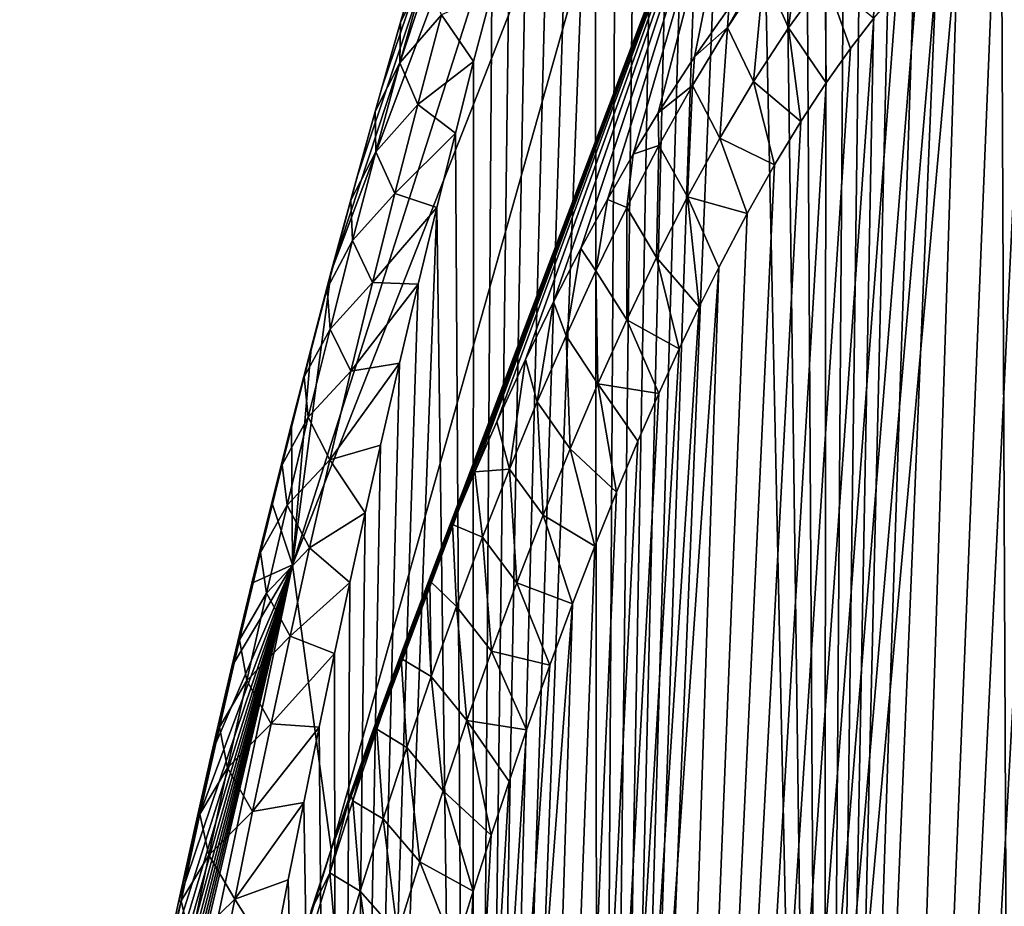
# Model space of a CAD drawing. Header units: metres. Extents: x -109 to 109, y -452 to 89.
# Tile 414 of 656: x 52.47 to 58.92, y -44.65 to -38.85. Entities that reach past the tile are written whole.
import ezdxf

# ---------------------------------------------------------------- set-up
doc = ezdxf.new("R2010")
doc.units = ezdxf.units.M
doc.layers.add('solid_k244270000c71_000_01_01', color=7, linetype='CONTINUOUS')

msp = doc.modelspace()

# ---------------------------------------------------------------- linework, layer by layer
at = {"layer": 'solid_k244270000c71_000_01_01'}
for points in [[(58.977356, -55.414265, 51.151218), (59.078644, -28.75354, 30.00012), (58.861858, -29.168509, 29.949097)], [(57.734726, -56.383423, 49.535679), (58.861858, -29.168509, 29.949097), (58.62178, -29.663279, 29.937052)], [(57.734726, -56.383423, 49.535679), (58.977356, -55.414265, 51.151218), (58.861858, -29.168509, 29.949097)], [(57.734726, -56.383423, 49.535679), (58.62178, -29.663279, 29.937052), (58.358158, -30.246037, 29.973164)], [(57.734726, -56.383423, 49.535679), (58.358158, -30.246037, 29.973164), (58.217323, -30.57308, 30.011999)], [(57.734726, -56.383423, 49.535679), (58.217323, -30.57308, 30.011999), (58.070343, -30.926153, 30.066753)], [(57.734726, -56.383423, 49.535679), (58.070343, -30.926153, 30.066753), (57.917103, -31.306305, 30.13843)], [(57.734726, -56.383423, 49.535679), (57.917103, -31.306305, 30.13843), (57.757484, -31.714895, 30.228279)], [(57.734726, -56.383423, 49.535679), (57.757484, -31.714895, 30.228279), (57.591381, -32.154144, 30.338236)], [(57.734726, -56.383423, 49.535679), (57.591381, -32.154144, 30.338236), (57.41869, -32.624855, 30.469128)], [(57.734726, -56.383423, 49.535679), (57.41869, -32.624855, 30.469128), (57.239338, -33.12986, 30.623398)], [(54.511414, -40.494324, 32.381405), (57.021915, -32.874912, 25.688967), (56.899532, -34.129261, 23.897568)], [(54.511414, -40.494324, 32.381405), (54.67765, -39.881668, 32.090534), (57.021915, -32.874912, 25.688967)], [(54.67765, -39.881668, 32.090534), (54.84203, -39.292439, 31.818031), (57.021915, -32.874912, 25.688967)], [(54.84203, -39.292439, 31.818031), (55.003788, -38.727741, 31.565208), (57.021915, -32.874912, 25.688967)], [(56.258945, -57.045113, 47.88673), (57.239338, -33.12986, 30.623398), (57.053246, -33.670612, 30.802397)], [(56.258945, -57.045113, 47.88673), (57.734726, -56.383423, 49.535679), (57.239338, -33.12986, 30.623398)], [(56.258945, -57.045113, 47.88673), (57.053246, -33.670612, 30.802397), (56.925396, -34.052017, 30.936386)], [(56.258945, -57.045113, 47.88673), (56.925396, -34.052017, 30.936386), (56.79451, -34.450832, 31.082731)], [(54.257587, -42.415699, 29.699793), (56.899532, -34.129261, 23.897568), (57.021915, -35.383617, 22.106165)], [(54.511414, -40.494324, 32.381405), (56.899532, -34.129261, 23.897568), (54.257587, -42.415699, 29.699793)], [(56.258945, -57.045113, 47.88673), (56.79451, -34.450832, 31.082731), (56.660599, -34.868553, 31.242683)], [(56.258945, -57.045113, 47.88673), (56.660599, -34.868553, 31.242683), (56.523621, -35.304604, 31.415842)], [(56.258945, -57.045113, 47.88673), (56.523621, -35.304604, 31.415842), (56.383659, -35.76115, 31.604057)], [(54.511391, -44.278492, 26.977188), (54.257587, -42.415699, 29.699793), (57.021915, -35.383617, 22.106165)], [(54.511391, -44.278492, 26.977188), (57.021915, -35.383617, 22.106165), (57.387531, -36.622307, 20.337133)], [(56.258945, -57.045113, 47.88673), (56.383659, -35.76115, 31.604057), (56.240681, -36.238136, 31.807314)], [(55.433678, -57.253407, 47.051598), (56.240681, -36.238136, 31.807314), (56.094746, -36.7365, 32.026485)], [(55.433678, -57.253407, 47.051598), (56.258945, -57.045113, 47.88673), (56.240681, -36.238136, 31.807314)], [(54.636513, -43.913158, 26.61772), (54.511391, -44.278492, 26.977188), (57.387531, -36.622307, 20.337133)], [(54.760712, -43.561768, 26.267029), (54.636513, -43.913158, 26.61772), (57.387531, -36.622307, 20.337133)], [(54.883526, -43.22567, 25.925629), (54.760712, -43.561768, 26.267029), (57.387531, -36.622307, 20.337133)], [(55.00486, -42.904457, 25.593328), (54.883526, -43.22567, 25.925629), (57.387531, -36.622307, 20.337133)], [(55.135925, -42.568687, 25.239832), (55.00486, -42.904457, 25.593328), (57.387531, -36.622307, 20.337133)], [(55.155972, -42.518291, 25.186256), (55.135925, -42.568687, 25.239832), (57.387531, -36.622307, 20.337133)], [(55.305031, -42.151665, 24.791849), (55.155972, -42.518291, 25.186256), (57.387531, -36.622307, 20.337133)], [(55.451439, -41.806095, 24.410606), (55.305031, -42.151665, 24.791849), (57.387531, -36.622307, 20.337133)], [(55.595375, -41.479446, 24.041676), (55.451439, -41.806095, 24.410606), (57.387531, -36.622307, 20.337133)], [(55.783619, -41.070656, 23.567783), (55.595375, -41.479446, 24.041676), (57.387531, -36.622307, 20.337133)], [(55.966953, -40.693703, 23.114716), (55.783619, -41.070656, 23.567783), (57.387531, -36.622307, 20.337133)], [(56.145763, -40.344372, 22.680948), (55.966953, -40.693703, 23.114716), (57.387531, -36.622307, 20.337133)], [(56.319618, -40.022945, 22.2663), (56.145763, -40.344372, 22.680948), (57.387531, -36.622307, 20.337133)], [(56.488609, -39.727119, 21.869869), (56.319618, -40.022945, 22.2663), (57.387531, -36.622307, 20.337133)], [(56.652821, -39.454906, 21.490835), (56.488609, -39.727119, 21.869869), (57.387531, -36.622307, 20.337133)], [(56.889782, -39.089859, 20.95405), (56.652821, -39.454906, 21.490835), (57.387531, -36.622307, 20.337133)], [(57.115829, -38.771557, 20.453144), (56.889782, -39.089859, 20.95405), (57.387531, -36.622307, 20.337133)], [(55.433678, -57.253407, 47.051598), (56.094746, -36.7365, 32.026485), (55.94598, -37.25824, 32.263306)], [(55.433678, -57.253407, 47.051598), (55.94598, -37.25824, 32.263306), (55.794312, -37.802612, 32.517178)], [(55.433678, -57.253407, 47.051598), (55.794312, -37.802612, 32.517178), (55.678829, -38.227417, 32.720276)], [(57.734528, -65.832397, 36.041077), (59.445171, -37.984074, 16.108624), (59.604755, -38.018047, 15.842284)], [(57.734528, -65.832397, 36.041077), (59.269676, -37.984177, 16.413589), (59.445171, -37.984074, 16.108624)], [(57.734528, -65.832397, 36.041077), (59.074516, -38.02655, 16.766474), (59.269676, -37.984177, 16.413589)], [(57.734528, -65.832397, 36.041077), (59.604755, -38.018047, 15.842284), (59.751698, -38.080597, 15.607064)], [(57.734528, -65.832397, 36.041077), (58.857353, -38.121574, 17.174843), (59.074516, -38.02655, 16.766474)], [(57.734528, -65.832397, 36.041077), (59.751698, -38.080597, 15.607064), (59.88937, -38.169247, 15.396356)], [(57.734528, -65.832397, 36.041077), (58.617283, -38.280582, 17.644276), (58.857353, -38.121574, 17.174843)], [(57.734528, -65.832397, 36.041077), (59.88937, -38.169247, 15.396356), (60.020508, -38.283016, 15.205)], [(55.433678, -57.253407, 47.051598), (55.678829, -38.227417, 32.720276), (55.561905, -38.666973, 32.934761)], [(57.505924, -38.899986, 19.672785), (57.345459, -38.535213, 19.946325), (57.599831, -38.190208, 19.416737)], [(57.746746, -38.569805, 19.15729), (57.505924, -38.899986, 19.672785), (57.599831, -38.190208, 19.416737)], [(54.964886, -38.86327, 31.658007), (55.136044, -38.276627, 31.368782), (55.003788, -38.727741, 31.565208)], [(55.123505, -38.544125, 32.013935), (55.136044, -38.276627, 31.368782), (54.964886, -38.86327, 31.658007)], [(56.258865, -64.509315, 37.2267), (58.488449, -38.387348, 17.903341), (58.617283, -38.280582, 17.644276)], [(57.734528, -65.832397, 36.041077), (56.258865, -64.509315, 37.2267), (58.617283, -38.280582, 17.644276)], [(58.97718, -67.019043, 34.577881), (57.734528, -65.832397, 36.041077), (60.020508, -38.283016, 15.205)], [(56.258865, -64.509315, 37.2267), (58.35368, -38.514755, 18.179802), (58.488449, -38.387348, 17.903341)], [(57.105656, -38.897823, 20.4592), (57.115829, -38.771557, 20.453144), (57.331184, -38.495579, 19.985992)], [(57.105656, -38.897823, 20.4592), (57.331184, -38.495579, 19.985992), (57.345459, -38.535213, 19.946325)], [(54.961029, -39.12875, 32.306652), (55.123505, -38.544125, 32.013935), (54.964886, -38.86327, 31.658007)], [(55.233177, -38.815048, 32.615952), (55.123505, -38.544125, 32.013935), (54.961029, -39.12875, 32.306652)], [(56.258865, -64.509315, 37.2267), (58.212875, -38.66362, 18.473969), (58.35368, -38.514755, 18.179802)], [(57.276276, -39.25161, 20.177929), (57.105656, -38.897823, 20.4592), (57.345459, -38.535213, 19.946325)], [(57.505924, -38.899986, 19.672785), (57.276276, -39.25161, 20.177929), (57.345459, -38.535213, 19.946325)], [(57.746746, -38.569805, 19.15729), (57.753151, -39.258751, 19.473244), (57.505924, -38.899986, 19.672785)], [(57.746746, -38.569805, 19.15729), (58.065937, -38.836323, 18.787138), (57.912735, -39.034161, 19.119949)], [(57.746746, -38.569805, 19.15729), (57.912735, -39.034161, 19.119949), (57.753151, -39.258751, 19.473244)], [(55.233177, -38.815048, 32.615952), (55.443462, -39.120533, 33.159996), (55.561905, -38.666973, 32.934761)], [(55.433678, -57.253407, 47.051598), (55.561905, -38.666973, 32.934761), (55.443462, -39.120533, 33.159996)], [(56.258865, -64.509315, 37.2267), (58.065937, -38.836323, 18.787138), (58.212875, -38.66362, 18.473969)], [(54.964886, -38.86327, 31.658007), (55.003788, -38.727741, 31.565208), (54.84203, -39.292439, 31.818031)], [(55.077789, -39.400459, 32.911629), (55.233177, -38.815048, 32.615952), (54.961029, -39.12875, 32.306652)], [(55.077789, -39.400459, 32.911629), (55.443462, -39.120533, 33.159996), (55.233177, -38.815048, 32.615952)], [(57.105656, -38.897823, 20.4592), (56.889782, -39.089859, 20.95405), (57.115829, -38.771557, 20.453144)], [(54.799515, -39.446491, 31.952913), (54.964886, -38.86327, 31.658007), (54.84203, -39.292439, 31.818031)], [(54.961029, -39.12875, 32.306652), (54.964886, -38.86327, 31.658007), (54.799515, -39.446491, 31.952913)], [(56.258865, -64.509315, 37.2267), (57.912735, -39.034161, 19.119949), (58.065937, -38.836323, 18.787138)], [(56.876781, -39.276855, 20.961216), (56.889782, -39.089859, 20.95405), (57.105656, -38.897823, 20.4592)], [(57.056454, -39.620911, 20.673941), (56.876781, -39.276855, 20.961216), (57.105656, -38.897823, 20.4592)], [(57.276276, -39.25161, 20.177929), (57.056454, -39.620911, 20.673941), (57.105656, -38.897823, 20.4592)], [(57.505924, -38.899986, 19.672785), (57.587097, -39.512741, 19.848469), (57.276276, -39.25161, 20.177929)], [(57.505924, -38.899986, 19.672785), (57.753151, -39.258751, 19.473244), (57.587097, -39.512741, 19.848469)], [(56.258865, -64.509315, 37.2267), (57.753151, -39.258751, 19.473244), (57.912735, -39.034161, 19.119949)], [(54.803612, -39.711449, 32.605236), (54.961029, -39.12875, 32.306652), (54.799515, -39.446491, 31.952913)], [(55.077789, -39.400459, 32.911629), (54.961029, -39.12875, 32.306652), (54.803612, -39.711449, 32.605236)], [(55.077789, -39.400459, 32.911629), (55.323715, -39.589615, 33.397369), (55.443462, -39.120533, 33.159996)], [(55.433678, -57.253407, 47.051598), (55.443462, -39.120533, 33.159996), (55.323715, -39.589615, 33.397369)], [(56.876781, -39.276855, 20.961216), (56.652821, -39.454906, 21.490835), (56.889782, -39.089859, 20.95405)], [(56.258865, -64.509315, 37.2267), (57.587097, -39.512741, 19.848469), (57.753151, -39.258751, 19.473244)], [(57.276276, -39.25161, 20.177929), (57.414471, -39.797203, 20.246111), (57.056454, -39.620911, 20.673941)], [(57.276276, -39.25161, 20.177929), (57.587097, -39.512741, 19.848469), (57.414471, -39.797203, 20.246111)], [(54.799515, -39.446491, 31.952913), (54.84203, -39.292439, 31.818031), (54.67765, -39.881668, 32.090534)], [(56.657635, -39.66988, 21.453737), (56.652821, -39.454906, 21.490835), (56.876781, -39.276855, 20.961216)], [(56.845451, -40.005234, 21.161791), (56.657635, -39.66988, 21.453737), (56.876781, -39.276855, 20.961216)], [(57.056454, -39.620911, 20.673941), (56.845451, -40.005234, 21.161791), (56.876781, -39.276855, 20.961216)], [(54.927147, -39.984222, 33.213078), (55.077789, -39.400459, 32.911629), (54.803612, -39.711449, 32.605236)], [(54.927147, -39.984222, 33.213078), (55.323715, -39.589615, 33.397369), (55.077789, -39.400459, 32.911629)], [(54.639351, -40.027618, 32.253426), (54.799515, -39.446491, 31.952913), (54.67765, -39.881668, 32.090534)], [(54.803612, -39.711449, 32.605236), (54.799515, -39.446491, 31.952913), (54.639351, -40.027618, 32.253426)], [(56.657635, -39.66988, 21.453737), (56.488609, -39.727119, 21.869869), (56.652821, -39.454906, 21.490835)], [(56.258865, -64.509315, 37.2267), (57.414471, -39.797203, 20.246111), (57.587097, -39.512741, 19.848469)], [(54.927147, -39.984222, 33.213078), (55.202827, -40.075489, 33.648026), (55.323715, -39.589615, 33.397369)], [(55.433678, -57.253407, 47.051598), (55.323715, -39.589615, 33.397369), (55.202827, -40.075489, 33.648026)], [(57.056454, -39.620911, 20.673941), (57.235172, -40.115337, 20.667988), (56.845451, -40.005234, 21.161791)], [(57.056454, -39.620911, 20.673941), (57.414471, -39.797203, 20.246111), (57.235172, -40.115337, 20.667988)], [(54.651077, -40.292336, 32.909264), (54.803612, -39.711449, 32.605236), (54.639351, -40.027618, 32.253426)], [(54.927147, -39.984222, 33.213078), (54.803612, -39.711449, 32.605236), (54.651077, -40.292336, 32.909264)], [(56.44717, -40.074833, 21.937943), (56.319618, -40.022945, 22.2663), (56.488609, -39.727119, 21.869869)], [(56.44717, -40.074833, 21.937943), (56.488609, -39.727119, 21.869869), (56.657635, -39.66988, 21.453737)], [(56.642403, -40.402367, 21.642338), (56.44717, -40.074833, 21.937943), (56.657635, -39.66988, 21.453737)], [(56.845451, -40.005234, 21.161791), (56.642403, -40.402367, 21.642338), (56.657635, -39.66988, 21.453737)], [(56.258865, -64.509315, 37.2267), (57.235172, -40.115337, 20.667988), (57.414471, -39.797203, 20.246111)], [(54.639351, -40.027618, 32.253426), (54.67765, -39.881668, 32.090534), (54.511414, -40.494324, 32.381405)], [(54.781124, -40.566402, 33.519932), (54.927147, -39.984222, 33.213078), (54.651077, -40.292336, 32.909264)], [(54.781124, -40.566402, 33.519932), (55.202827, -40.075489, 33.648026), (54.927147, -39.984222, 33.213078)], [(54.484215, -40.606785, 32.559158), (54.639351, -40.027618, 32.253426), (54.511414, -40.494324, 32.381405)], [(54.651077, -40.292336, 32.909264), (54.639351, -40.027618, 32.253426), (54.484215, -40.606785, 32.559158)], [(56.244629, -40.49025, 22.414719), (56.145763, -40.344372, 22.680948), (56.319618, -40.022945, 22.2663)], [(56.244629, -40.49025, 22.414719), (56.319618, -40.022945, 22.2663), (56.44717, -40.074833, 21.937943)], [(56.845451, -40.005234, 21.161791), (56.92131, -40.725548, 21.427626), (56.642403, -40.402367, 21.642338)], [(56.845451, -40.005234, 21.161791), (57.235172, -40.115337, 20.667988), (57.049129, -40.468922, 21.114994)], [(56.845451, -40.005234, 21.161791), (57.049129, -40.468922, 21.114994), (56.92131, -40.725548, 21.427626)], [(54.550137, -57.374477, 46.21056), (55.202827, -40.075489, 33.648026), (55.080627, -40.576984, 33.910889)], [(54.550137, -57.374477, 46.21056), (55.433678, -57.253407, 47.051598), (55.202827, -40.075489, 33.648026)], [(54.781124, -40.566402, 33.519932), (55.080627, -40.576984, 33.910889), (55.202827, -40.075489, 33.648026)], [(56.446655, -40.810692, 22.116266), (56.244629, -40.49025, 22.414719), (56.44717, -40.074833, 21.937943)], [(56.642403, -40.402367, 21.642338), (56.446655, -40.810692, 22.116266), (56.44717, -40.074833, 21.937943)], [(56.258865, -64.509315, 37.2267), (57.049129, -40.468922, 21.114994), (57.235172, -40.115337, 20.667988)], [(54.503281, -40.871506, 33.218403), (54.651077, -40.292336, 32.909264), (54.484215, -40.606785, 32.559158)], [(54.781124, -40.566402, 33.519932), (54.651077, -40.292336, 32.909264), (54.503281, -40.871506, 33.218403)], [(56.049335, -40.914852, 22.884848), (55.966953, -40.693703, 23.114716), (56.145763, -40.344372, 22.680948)], [(56.049335, -40.914852, 22.884848), (56.145763, -40.344372, 22.680948), (56.244629, -40.49025, 22.414719)], [(56.642403, -40.402367, 21.642338), (56.790462, -40.999737, 21.752388), (56.446655, -40.810692, 22.116266)], [(56.642403, -40.402367, 21.642338), (56.92131, -40.725548, 21.427626), (56.790462, -40.999737, 21.752388)], [(54.378868, -40.995667, 32.625088), (54.511414, -40.494324, 32.381405), (54.257587, -42.415699, 29.699793)], [(54.484215, -40.606785, 32.559158), (54.511414, -40.494324, 32.381405), (54.378868, -40.995667, 32.625088)], [(55.43364, -63.795826, 37.708031), (56.92131, -40.725548, 21.427626), (57.049129, -40.468922, 21.114994)], [(56.258865, -64.509315, 37.2267), (55.43364, -63.795826, 37.708031), (57.049129, -40.468922, 21.114994)], [(56.257637, -41.228844, 22.584181), (56.049335, -40.914852, 22.884848), (56.244629, -40.49025, 22.414719)], [(56.446655, -40.810692, 22.116266), (56.257637, -41.228844, 22.584181), (56.244629, -40.49025, 22.414719)], [(54.33395, -41.184101, 32.869793), (54.484215, -40.606785, 32.559158), (54.378868, -40.995667, 32.625088)], [(54.503281, -40.871506, 33.218403), (54.484215, -40.606785, 32.559158), (54.33395, -41.184101, 32.869793)], [(54.639591, -41.147064, 33.831856), (54.781124, -40.566402, 33.519932), (54.503281, -40.871506, 33.218403)], [(54.550137, -57.374477, 46.21056), (55.080627, -40.576984, 33.910889), (54.95734, -41.095322, 34.187111)], [(54.639591, -41.147064, 33.831856), (55.080627, -40.576984, 33.910889), (54.781124, -40.566402, 33.519932)], [(54.639591, -41.147064, 33.831856), (54.95734, -41.095322, 34.187111), (55.080627, -40.576984, 33.910889)], [(55.860764, -41.347645, 23.348961), (55.783619, -41.070656, 23.567783), (55.966953, -40.693703, 23.114716)], [(55.860764, -41.347645, 23.348961), (55.966953, -40.693703, 23.114716), (56.049335, -40.914852, 22.884848)], [(55.43364, -63.795826, 37.708031), (56.790462, -40.999737, 21.752388), (56.92131, -40.725548, 21.427626)], [(56.446655, -40.810692, 22.116266), (56.656593, -41.293179, 22.090246), (56.257637, -41.228844, 22.584181)], [(56.446655, -40.810692, 22.116266), (56.790462, -40.999737, 21.752388), (56.656593, -41.293179, 22.090246)], [(54.360088, -41.449043, 33.53233), (54.503281, -40.871506, 33.218403), (54.33395, -41.184101, 32.869793)], [(54.639591, -41.147064, 33.831856), (54.503281, -40.871506, 33.218403), (54.360088, -41.449043, 33.53233)], [(56.074883, -41.655716, 23.046597), (55.860764, -41.347645, 23.348961), (56.049335, -40.914852, 22.884848)], [(56.257637, -41.228844, 22.584181), (56.074883, -41.655716, 23.046597), (56.049335, -40.914852, 22.884848)], [(54.25042, -41.493076, 32.872265), (54.378868, -40.995667, 32.625088), (54.257587, -42.415699, 29.699793)], [(54.33395, -41.184101, 32.869793), (54.378868, -40.995667, 32.625088), (54.25042, -41.493076, 32.872265)], [(55.43364, -63.795826, 37.708031), (56.656593, -41.293179, 22.090246), (56.790462, -40.999737, 21.752388)], [(55.678482, -41.787815, 23.807585), (55.595375, -41.479446, 24.041676), (55.783619, -41.070656, 23.567783)], [(55.678482, -41.787815, 23.807585), (55.783619, -41.070656, 23.567783), (55.860764, -41.347645, 23.348961)], [(54.502434, -41.726276, 34.148518), (54.833309, -41.632389, 34.478455), (54.95734, -41.095322, 34.187111)], [(54.502434, -41.726276, 34.148518), (54.95734, -41.095322, 34.187111), (54.639591, -41.147064, 33.831856)], [(54.550137, -57.374477, 46.21056), (54.95734, -41.095322, 34.187111), (54.833309, -41.632389, 34.478455)], [(54.188412, -41.759682, 33.18502), (54.33395, -41.184101, 32.869793), (54.25042, -41.493076, 32.872265)], [(54.360088, -41.449043, 33.53233), (54.33395, -41.184101, 32.869793), (54.188412, -41.759682, 33.18502)], [(54.502434, -41.726276, 34.148518), (54.639591, -41.147064, 33.831856), (54.360088, -41.449043, 33.53233)], [(56.257637, -41.228844, 22.584181), (56.379772, -41.938553, 22.805464), (56.074883, -41.655716, 23.046597)], [(56.257637, -41.228844, 22.584181), (56.656593, -41.293179, 22.090246), (56.519672, -41.605293, 22.440807)], [(56.257637, -41.228844, 22.584181), (56.519672, -41.605293, 22.440807), (56.379772, -41.938553, 22.805464)], [(55.43364, -63.795826, 37.708031), (56.519672, -41.605293, 22.440807), (56.656593, -41.293179, 22.090246)], [(55.898026, -42.090446, 23.503937), (55.678482, -41.787815, 23.807585), (55.860764, -41.347645, 23.348961)], [(56.074883, -41.655716, 23.046597), (55.898026, -42.090446, 23.503937), (55.860764, -41.347645, 23.348961)], [(54.221367, -42.025036, 33.850739), (54.360088, -41.449043, 33.53233), (54.188412, -41.759682, 33.18502)], [(54.502434, -41.726276, 34.148518), (54.360088, -41.449043, 33.53233), (54.221367, -42.025036, 33.850739)], [(54.120975, -42.006599, 33.132694), (54.25042, -41.493076, 32.872265), (54.257587, -42.415699, 29.699793)], [(54.188412, -41.759682, 33.18502), (54.25042, -41.493076, 32.872265), (54.120975, -42.006599, 33.132694)], [(55.678482, -41.787815, 23.807585), (55.451439, -41.806095, 24.410606), (55.595375, -41.479446, 24.041676)], [(54.502434, -41.726276, 34.148518), (54.733456, -42.075127, 34.722004), (54.833309, -41.632389, 34.478455)], [(54.550137, -57.374477, 46.21056), (54.833309, -41.632389, 34.478455), (54.733456, -42.075127, 34.722004)], [(55.43364, -63.795826, 37.708031), (56.379772, -41.938553, 22.805464), (56.519672, -41.605293, 22.440807)], [(56.074883, -41.655716, 23.046597), (56.236862, -42.292927, 23.18417), (55.898026, -42.090446, 23.503937)], [(56.074883, -41.655716, 23.046597), (56.379772, -41.938553, 22.805464), (56.236862, -42.292927, 23.18417)], [(54.36956, -42.304089, 34.469654), (54.502434, -41.726276, 34.148518), (54.221367, -42.025036, 33.850739)], [(54.36956, -42.304089, 34.469654), (54.733456, -42.075127, 34.722004), (54.502434, -41.726276, 34.148518)], [(54.047466, -42.333626, 33.504555), (54.188412, -41.759682, 33.18502), (54.120975, -42.006599, 33.132694)], [(54.221367, -42.025036, 33.850739), (54.188412, -41.759682, 33.18502), (54.047466, -42.333626, 33.504555)], [(55.502094, -42.234631, 24.261198), (55.451439, -41.806095, 24.410606), (55.678482, -41.787815, 23.807585)], [(55.726715, -42.532227, 23.956606), (55.502094, -42.234631, 24.261198), (55.678482, -41.787815, 23.807585)], [(55.898026, -42.090446, 23.503937), (55.726715, -42.532227, 23.956606), (55.678482, -41.787815, 23.807585)], [(55.502094, -42.234631, 24.261198), (55.305031, -42.151665, 24.791849), (55.451439, -41.806095, 24.410606)], [(55.43364, -63.795826, 37.708031), (56.236862, -42.292927, 23.18417), (56.379772, -41.938553, 22.805464)], [(53.991058, -42.535187, 33.40522), (54.120975, -42.006599, 33.132694), (54.257587, -42.415699, 29.699793)], [(54.047466, -42.333626, 33.504555), (54.120975, -42.006599, 33.132694), (53.991058, -42.535187, 33.40522)], [(54.087029, -42.599552, 34.173386), (54.221367, -42.025036, 33.850739), (54.047466, -42.333626, 33.504555)], [(54.36956, -42.304089, 34.469654), (54.221367, -42.025036, 33.850739), (54.087029, -42.599552, 34.173386)], [(54.36956, -42.304089, 34.469654), (54.633022, -42.529293, 34.974686), (54.733456, -42.075127, 34.722004)], [(54.550137, -57.374477, 46.21056), (54.733456, -42.075127, 34.722004), (54.633022, -42.529293, 34.974686)], [(55.898026, -42.090446, 23.503937), (56.091, -42.669556, 23.577511), (55.726715, -42.532227, 23.956606)], [(55.898026, -42.090446, 23.503937), (56.236862, -42.292927, 23.18417), (56.091, -42.669556, 23.577511)], [(55.331314, -42.687527, 24.710176), (55.155972, -42.518291, 25.186256), (55.305031, -42.151665, 24.791849)], [(55.331314, -42.687527, 24.710176), (55.305031, -42.151665, 24.791849), (55.502094, -42.234631, 24.261198)], [(55.560688, -42.98045, 24.404919), (55.331314, -42.687527, 24.710176), (55.502094, -42.234631, 24.261198)], [(55.726715, -42.532227, 23.956606), (55.560688, -42.98045, 24.404919), (55.502094, -42.234631, 24.261198)], [(54.240887, -42.88055, 34.795021), (54.36956, -42.304089, 34.469654), (54.087029, -42.599552, 34.173386)], [(54.240887, -42.88055, 34.795021), (54.633022, -42.529293, 34.974686), (54.36956, -42.304089, 34.469654)], [(55.43364, -63.795826, 37.708031), (56.091, -42.669556, 23.577511), (56.236862, -42.292927, 23.18417)], [(53.911015, -42.906006, 33.828171), (54.047466, -42.333626, 33.504555), (53.991058, -42.535187, 33.40522)], [(54.087029, -42.599552, 34.173386), (54.047466, -42.333626, 33.504555), (53.911015, -42.906006, 33.828171)], [(54.511391, -44.278492, 26.977188), (52.470245, -50.854004, 35.608356), (54.257587, -42.415699, 29.699793)], [(52.582394, -49.522438, 37.418243), (54.257587, -42.415699, 29.699793), (52.470245, -50.854004, 35.608356)], [(52.582394, -49.522438, 37.418243), (52.677246, -48.945011, 37.061264), (54.257587, -42.415699, 29.699793)], [(52.677246, -48.945011, 37.061264), (52.773914, -48.379433, 36.715794), (54.257587, -42.415699, 29.699793)], [(52.773914, -48.379433, 36.715794), (52.872646, -47.823029, 36.380157), (54.257587, -42.415699, 29.699793)], [(52.872646, -47.823029, 36.380157), (52.97298, -47.27729, 36.054844), (54.257587, -42.415699, 29.699793)], [(52.97298, -47.27729, 36.054844), (53.074429, -46.743702, 35.740356), (54.257587, -42.415699, 29.699793)], [(53.074429, -46.743702, 35.740356), (53.183144, -46.190285, 35.41782), (54.257587, -42.415699, 29.699793)], [(53.183144, -46.190285, 35.41782), (53.292076, -45.653111, 35.108883), (54.257587, -42.415699, 29.699793)], [(53.292076, -45.653111, 35.108883), (53.401173, -45.130997, 34.81311), (54.257587, -42.415699, 29.699793)], [(53.401173, -45.130997, 34.81311), (53.510414, -44.62281, 34.529316), (54.257587, -42.415699, 29.699793)], [(53.510414, -44.62281, 34.529316), (53.61982, -44.127415, 34.256317), (54.257587, -42.415699, 29.699793)], [(53.61982, -44.127415, 34.256317), (53.729416, -43.643764, 33.993015), (54.257587, -42.415699, 29.699793)], [(53.729416, -43.643764, 33.993015), (53.860565, -43.080368, 33.691429), (54.257587, -42.415699, 29.699793)], [(53.860565, -43.080368, 33.691429), (53.991058, -42.535187, 33.40522), (54.257587, -42.415699, 29.699793)], [(53.911015, -42.906006, 33.828171), (53.991058, -42.535187, 33.40522), (53.860565, -43.080368, 33.691429)], [(54.240887, -42.88055, 34.795021), (54.53228, -42.996021, 35.237595), (54.633022, -42.529293, 34.974686)], [(54.550137, -57.374477, 46.21056), (54.633022, -42.529293, 34.974686), (54.53228, -42.996021, 35.237595)], [(55.165859, -43.145996, 25.154871), (55.135925, -42.568687, 25.239832), (55.155972, -42.518291, 25.186256)], [(55.165859, -43.145996, 25.154871), (55.155972, -42.518291, 25.186256), (55.331314, -42.687527, 24.710176)], [(55.726715, -42.532227, 23.956606), (55.942318, -43.070736, 23.986769), (55.560688, -42.98045, 24.404919)], [(55.726715, -42.532227, 23.956606), (56.091, -42.669556, 23.577511), (55.942318, -43.070736, 23.986769)], [(53.956985, -43.172649, 34.50005), (54.087029, -42.599552, 34.173386), (53.911015, -42.906006, 33.828171)], [(54.240887, -42.88055, 34.795021), (54.087029, -42.599552, 34.173386), (53.956985, -43.172649, 34.50005)], [(54.969433, -43.028011, 25.679705), (55.00486, -42.904457, 25.593328), (55.135925, -42.568687, 25.239832)], [(54.969433, -43.028011, 25.679705), (55.135925, -42.568687, 25.239832), (55.165859, -43.145996, 25.154871)], [(54.550117, -63.046932, 38.109436), (55.942318, -43.070736, 23.986769), (56.091, -42.669556, 23.577511)], [(55.43364, -63.795826, 37.708031), (54.550117, -63.046932, 38.109436), (56.091, -42.669556, 23.577511)], [(55.399712, -43.434566, 24.849174), (55.165859, -43.145996, 25.154871), (55.331314, -42.687527, 24.710176)], [(55.560688, -42.98045, 24.404919), (55.399712, -43.434566, 24.849174), (55.331314, -42.687527, 24.710176)], [(54.116333, -43.455711, 35.12439), (54.240887, -42.88055, 34.795021), (53.956985, -43.172649, 34.50005)], [(54.116333, -43.455711, 35.12439), (54.53228, -42.996021, 35.237595), (54.240887, -42.88055, 34.795021)], [(53.778965, -43.47691, 34.155651), (53.911015, -42.906006, 33.828171), (53.860565, -43.080368, 33.691429)], [(53.956985, -43.172649, 34.50005), (53.911015, -42.906006, 33.828171), (53.778965, -43.47691, 34.155651)], [(54.969433, -43.028011, 25.679705), (54.883526, -43.22567, 25.925629), (55.00486, -42.904457, 25.593328)], [(54.116333, -43.455711, 35.12439), (54.431503, -43.476456, 35.511829), (54.53228, -42.996021, 35.237595)], [(54.550137, -57.374477, 46.21056), (54.53228, -42.996021, 35.237595), (54.431503, -43.476456, 35.511829)], [(55.560688, -42.98045, 24.404919), (55.790737, -43.49567, 24.411442), (55.399712, -43.434566, 24.849174)], [(55.560688, -42.98045, 24.404919), (55.942318, -43.070736, 23.986769), (55.790737, -43.49567, 24.411442)], [(53.778965, -43.47691, 34.155651), (53.860565, -43.080368, 33.691429), (53.729416, -43.643764, 33.993015)], [(54.550117, -63.046932, 38.109436), (55.790737, -43.49567, 24.411442), (55.942318, -43.070736, 23.986769)], [(54.969433, -43.028011, 25.679705), (54.808445, -43.49118, 26.114607), (54.883526, -43.22567, 25.925629)], [(54.969433, -43.028011, 25.679705), (55.005493, -43.609577, 25.595587), (54.808445, -43.49118, 26.114607)], [(54.969433, -43.028011, 25.679705), (55.165859, -43.145996, 25.154871), (55.005493, -43.609577, 25.595587)], [(53.831142, -43.7444, 34.830502), (53.956985, -43.172649, 34.50005), (53.778965, -43.47691, 34.155651)], [(54.116333, -43.455711, 35.12439), (53.956985, -43.172649, 34.50005), (53.831142, -43.7444, 34.830502)], [(55.243568, -43.894081, 25.28964), (55.005493, -43.609577, 25.595587), (55.165859, -43.145996, 25.154871)], [(55.399712, -43.434566, 24.849174), (55.243568, -43.894081, 25.28964), (55.165859, -43.145996, 25.154871)], [(54.808445, -43.49118, 26.114607), (54.760712, -43.561768, 26.267029), (54.883526, -43.22567, 25.925629)], [(53.995834, -44.029613, 35.457539), (54.116333, -43.455711, 35.12439), (53.831142, -43.7444, 34.830502)], [(53.995834, -44.029613, 35.457539), (54.431503, -43.476456, 35.511829), (54.116333, -43.455711, 35.12439)], [(55.399712, -43.434566, 24.849174), (55.558479, -44.183922, 25.080761), (55.243568, -43.894081, 25.28964)], [(55.399712, -43.434566, 24.849174), (55.790737, -43.49567, 24.411442), (55.675327, -43.831928, 24.741125)], [(55.399712, -43.434566, 24.849174), (55.675327, -43.831928, 24.741125), (55.558479, -44.183922, 25.080761)], [(53.778965, -43.47691, 34.155651), (53.729416, -43.643764, 33.993015), (53.61982, -44.127415, 34.256317)], [(53.651222, -44.046402, 34.486774), (53.778965, -43.47691, 34.155651), (53.61982, -44.127415, 34.256317)], [(53.831142, -43.7444, 34.830502), (53.778965, -43.47691, 34.155651), (53.651222, -44.046402, 34.486774)], [(53.995834, -44.029613, 35.457539), (54.330608, -43.970303, 35.797066), (54.431503, -43.476456, 35.511829)], [(54.550137, -57.374477, 46.21056), (54.431503, -43.476456, 35.511829), (54.330608, -43.970303, 35.797066)], [(54.550117, -63.046932, 38.109436), (55.675327, -43.831928, 24.741125), (55.790737, -43.49567, 24.411442)], [(54.808445, -43.49118, 26.114607), (54.652401, -43.958683, 26.545811), (54.760712, -43.561768, 26.267029)], [(54.808445, -43.49118, 26.114607), (54.850037, -44.077919, 26.032574), (54.652401, -43.958683, 26.545811)], [(54.808445, -43.49118, 26.114607), (55.005493, -43.609577, 25.595587), (54.850037, -44.077919, 26.032574)], [(54.652401, -43.958683, 26.545811), (54.636513, -43.913158, 26.61772), (54.760712, -43.561768, 26.267029)], [(55.092098, -44.358608, 25.726538), (54.850037, -44.077919, 26.032574), (55.005493, -43.609577, 25.595587)], [(55.243568, -43.894081, 25.28964), (55.092098, -44.358608, 25.726538), (55.005493, -43.609577, 25.595587)], [(53.709435, -44.314846, 35.164555), (53.831142, -43.7444, 34.830502), (53.651222, -44.046402, 34.486774)], [(53.995834, -44.029613, 35.457539), (53.831142, -43.7444, 34.830502), (53.709435, -44.314846, 35.164555)], [(54.550117, -63.046932, 38.109436), (55.558479, -44.183922, 25.080761), (55.675327, -43.831928, 24.741125)], [(54.501118, -44.430206, 26.973568), (54.511391, -44.278492, 26.977188), (54.636513, -43.913158, 26.61772)], [(54.652401, -43.958683, 26.545811), (54.501118, -44.430206, 26.973568), (54.636513, -43.913158, 26.61772)], [(55.243568, -43.894081, 25.28964), (55.440117, -44.550793, 25.429871), (55.092098, -44.358608, 25.726538)], [(55.243568, -43.894081, 25.28964), (55.558479, -44.183922, 25.080761), (55.440117, -44.550793, 25.429871)], [(53.87933, -44.602299, 35.794304), (54.229443, -44.476845, 36.092602), (54.330608, -43.970303, 35.797066)], [(53.87933, -44.602299, 35.794304), (54.330608, -43.970303, 35.797066), (53.995834, -44.029613, 35.457539)], [(54.550137, -57.374477, 46.21056), (54.330608, -43.970303, 35.797066), (54.229443, -44.476845, 36.092602)], [(54.652401, -43.958683, 26.545811), (54.69931, -44.550674, 26.466074), (54.501118, -44.430206, 26.973568)], [(54.652401, -43.958683, 26.545811), (54.850037, -44.077919, 26.032574), (54.69931, -44.550674, 26.466074)], [(53.651222, -44.046402, 34.486774), (53.61982, -44.127415, 34.256317), (53.510414, -44.62281, 34.529316)], [(53.527706, -44.614548, 34.821365), (53.651222, -44.046402, 34.486774), (53.510414, -44.62281, 34.529316)], [(53.709435, -44.314846, 35.164555), (53.651222, -44.046402, 34.486774), (53.527706, -44.614548, 34.821365)], [(53.87933, -44.602299, 35.794304), (53.995834, -44.029613, 35.457539), (53.709435, -44.314846, 35.164555)], [(54.945141, -44.827782, 26.160072), (54.69931, -44.550674, 26.466074), (54.850037, -44.077919, 26.032574)], [(55.092098, -44.358608, 25.726538), (54.945141, -44.827782, 26.160072), (54.850037, -44.077919, 26.032574)], [(54.550117, -63.046932, 38.109436), (55.440117, -44.550793, 25.429871), (55.558479, -44.183922, 25.080761)], [(54.511391, -44.278492, 26.977188), (54.379593, -44.676659, 27.362749), (52.470245, -50.854004, 35.608356)], [(54.501118, -44.430206, 26.973568), (54.379593, -44.676659, 27.362749), (54.511391, -44.278492, 26.977188)], [(53.591801, -44.884045, 35.502037), (53.709435, -44.314846, 35.164555), (53.527706, -44.614548, 34.821365)], [(53.87933, -44.602299, 35.794304), (53.709435, -44.314846, 35.164555), (53.591801, -44.884045, 35.502037)], [(55.092098, -44.358608, 25.726538), (55.320454, -44.934353, 25.7894), (54.945141, -44.827782, 26.160072)], [(55.092098, -44.358608, 25.726538), (55.440117, -44.550793, 25.429871), (55.320454, -44.934353, 25.7894)], [(54.501118, -44.430206, 26.973568), (54.35445, -44.905506, 27.398085), (54.379593, -44.676659, 27.362749)], [(54.501118, -44.430206, 26.973568), (54.553154, -45.027538, 26.896301), (54.35445, -44.905506, 27.398085)], [(54.501118, -44.430206, 26.973568), (54.69931, -44.550674, 26.466074), (54.553154, -45.027538, 26.896301)], [(53.87933, -44.602299, 35.794304), (54.128391, -44.997501, 36.39983), (54.229443, -44.476845, 36.092602)], [(54.550137, -57.374477, 46.21056), (54.229443, -44.476845, 36.092602), (54.128391, -44.997501, 36.39983)], [(54.550117, -63.046932, 38.109436), (55.320454, -44.934353, 25.7894), (55.440117, -44.550793, 25.429871)], [(54.802555, -45.30127, 26.590443), (54.553154, -45.027538, 26.896301), (54.69931, -44.550674, 26.466074)], [(54.945141, -44.827782, 26.160072), (54.802555, -45.30127, 26.590443), (54.69931, -44.550674, 26.466074)], [(53.527706, -44.614548, 34.821365), (53.510414, -44.62281, 34.529316), (53.401173, -45.130997, 34.81311)], [(53.40836, -45.181404, 35.159267), (53.527706, -44.614548, 34.821365), (53.401173, -45.130997, 34.81311)], [(53.591801, -44.884045, 35.502037), (53.527706, -44.614548, 34.821365), (53.40836, -45.181404, 35.159267)], [(53.766773, -45.173794, 36.134514), (53.87933, -44.602299, 35.794304), (53.591801, -44.884045, 35.502037)], [(53.766773, -45.173794, 36.134514), (54.128391, -44.997501, 36.39983), (53.87933, -44.602299, 35.794304)]]:
    msp.add_3dface(points, dxfattribs=at)

doc.saveas('drawing.dxf')
